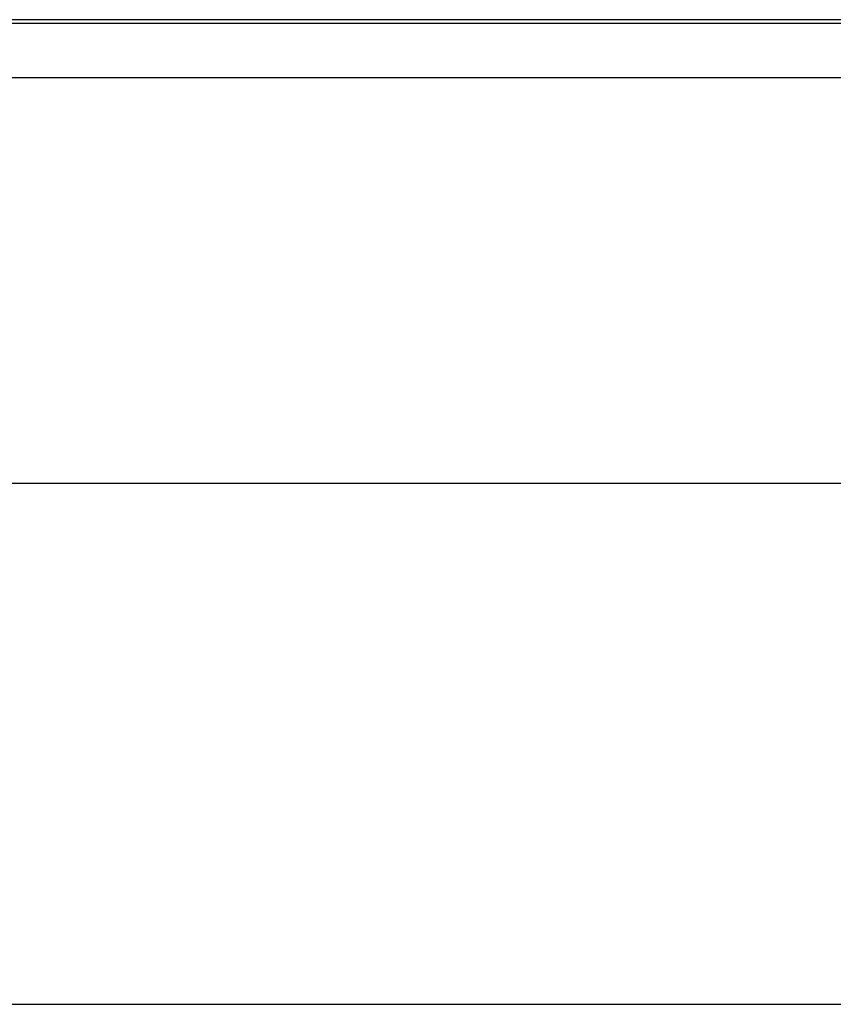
# Model space of a CAD drawing. Header units: millimetres. Extents: x -429 to 422, y -262 to 259.
# Tile 1012 of 1056: x 291.52 to 298.55, y 186.06 to 194.56. Entities that reach past the tile are written whole.
import ezdxf

# ---------------------------------------------------------------- set-up
doc = ezdxf.new("R2010")
doc.units = ezdxf.units.MM
doc.layers.add('Default', color=7, linetype='Continuous', true_color=0x000000)

msp = doc.modelspace()

# ---------------------------------------------------------------- linework, layer by layer
at = {"layer": 'Default'}
for p, q in [((420.8726, 194.5648, 885.3222), (-427.1274, 194.5648, 885.3222)), ((-418.1274, 190.5648, 780.8222), (411.8726, 190.5648, 780.8222)), ((-418.1274, 190.5648, 873.8222), (411.8726, 190.5648, 873.8222))]:
    msp.add_line(p, q, dxfattribs=at)
for points in [[(411.8726, 194.5307, 771.8222), (-3.1274, 194.5307, 771.8222), (-418.1274, 194.5307, 771.8222)], [(411.8726, 194.5307, 780.8222), (-3.1274, 194.5307, 780.8222), (-418.1274, 194.5307, 780.8222)], [(-427.1274, 194.0648, 885.8222), (-3.1274, 194.0648, 885.8222), (420.8726, 194.0648, 885.8222)], [(-418.1274, 186.0648, 780.8222), (-3.1274, 186.0648, 780.8222), (411.8726, 186.0648, 780.8222)], [(-418.1274, 186.0648, 873.8222), (-3.1274, 186.0648, 873.8222), (411.8726, 186.0648, 873.8222)], [(-418.1274, 186.0648, 827.3222), (-3.1274, 186.0648, 827.3222), (411.8726, 186.0648, 827.3222)]]:
    msp.add_open_spline(points, degree=2, dxfattribs=at)

doc.saveas('drawing.dxf')
